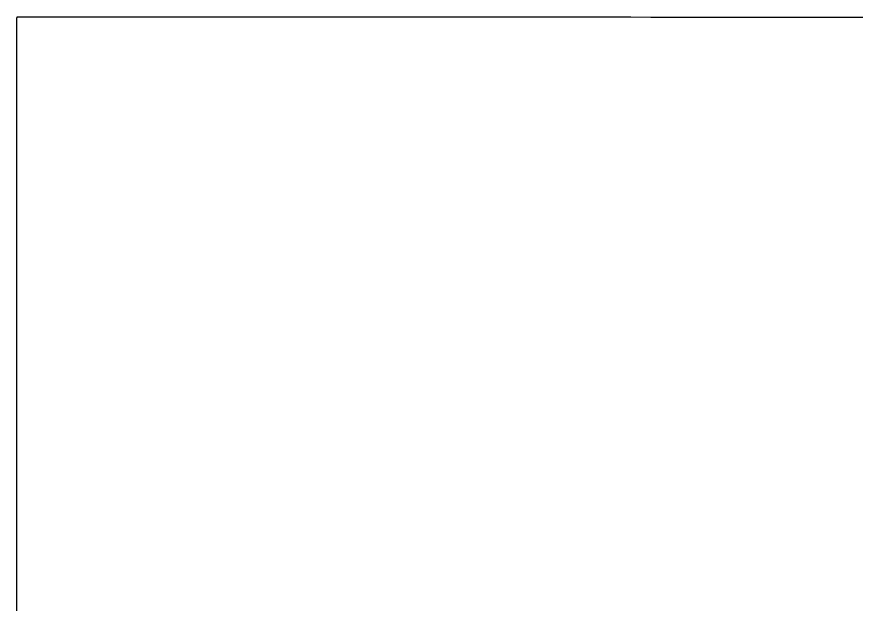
# Model space of a CAD drawing. Extents: x -7.3 to 34, y 0 to 22.
# Drawn here: x 33.12949 to 33.14665, y 3.86881 to 3.88081 of the extents above; entities that cross this region are included whole.
import ezdxf

# ---------------------------------------------------------------- set-up
doc = ezdxf.new("R2010")
doc.units = 0
doc.layers.add('SH_Data', color=7, linetype='Continuous')

msp = doc.modelspace()

# ---------------------------------------------------------------- linework, layer by layer
at = {"layer": 'SH_Data'}
for p, q in [((33.129495, 3.880714), (33.129495, 3.880734)), ((33.129495, 3.880691), (33.129495, 3.880714)), ((33.129496, 3.880812), (33.129496, 3.880814)), ((33.129496, 3.880814), (33.129497, 3.880814)), ((33.129496, 3.880808), (33.129496, 3.880812)), ((33.129496, 3.880802), (33.129496, 3.880808)), ((33.129495, 3.880793), (33.129496, 3.880802)), ((33.129495, 3.880782), (33.129495, 3.880793)), ((33.129495, 3.880768), (33.129495, 3.880782)), ((33.129495, 3.880753), (33.129495, 3.880768)), ((33.129495, 3.880734), (33.129495, 3.880753)), ((33.129497, 3.880814), (33.129501, 3.880814)), ((33.129501, 3.880814), (33.12951, 3.880814)), ((33.12951, 3.880814), (33.129521, 3.880814)), ((33.129521, 3.880814), (33.129536, 3.880814)), ((33.129536, 3.880814), (33.129555, 3.880814)), ((33.129555, 3.880814), (33.129576, 3.880814)), ((33.129576, 3.880814), (33.129602, 3.880814)), ((33.129602, 3.880814), (33.12963, 3.880814)), ((33.12963, 3.880814), (33.129662, 3.880814)), ((33.129662, 3.880814), (33.129697, 3.880814)), ((33.129697, 3.880814), (33.129735, 3.880814)), ((33.129735, 3.880814), (33.129776, 3.880814)), ((33.129776, 3.880814), (33.129821, 3.880814)), ((33.129821, 3.880814), (33.129869, 3.880814)), ((33.129869, 3.880814), (33.129919, 3.880814)), ((33.129919, 3.880814), (33.129973, 3.880814)), ((33.129973, 3.880814), (33.13003, 3.880814)), ((33.13003, 3.880814), (33.13009, 3.880814)), ((33.13009, 3.880814), (33.130153, 3.880814)), ((33.130153, 3.880814), (33.130219, 3.880814)), ((33.130219, 3.880814), (33.130288, 3.880814)), ((33.130288, 3.880814), (33.13036, 3.880814)), ((33.13036, 3.880814), (33.130434, 3.880814)), ((33.130434, 3.880814), (33.130512, 3.880814)), ((33.130512, 3.880814), (33.130592, 3.880814)), ((33.130592, 3.880814), (33.130675, 3.880814)), ((33.130675, 3.880814), (33.130761, 3.880814)), ((33.130761, 3.880814), (33.130849, 3.880814)), ((33.130849, 3.880814), (33.13094, 3.880814)), ((33.13094, 3.880814), (33.131034, 3.880814)), ((33.131034, 3.880814), (33.131131, 3.880814)), ((33.131131, 3.880814), (33.13123, 3.880814)), ((33.13123, 3.880814), (33.131331, 3.880813)), ((33.131331, 3.880813), (33.131436, 3.880813)), ((33.131436, 3.880813), (33.131542, 3.880813)), ((33.131542, 3.880813), (33.131652, 3.880813)), ((33.131652, 3.880813), (33.131763, 3.880813)), ((33.131763, 3.880813), (33.131877, 3.880813)), ((33.131877, 3.880813), (33.131994, 3.880813)), ((33.131994, 3.880813), (33.132113, 3.880813)), ((33.132113, 3.880813), (33.132234, 3.880813)), ((33.132234, 3.880813), (33.132358, 3.880813)), ((33.132358, 3.880813), (33.132483, 3.880813)), ((33.132483, 3.880813), (33.132611, 3.880813)), ((33.132611, 3.880813), (33.132742, 3.880813)), ((33.132742, 3.880813), (33.132874, 3.880813)), ((33.132874, 3.880813), (33.133009, 3.880813)), ((33.133009, 3.880813), (33.133146, 3.880813)), ((33.133146, 3.880813), (33.133285, 3.880813)), ((33.133285, 3.880813), (33.133425, 3.880813)), ((33.133425, 3.880813), (33.133569, 3.880813)), ((33.133569, 3.880813), (33.133714, 3.880813)), ((33.133714, 3.880813), (33.133861, 3.880813)), ((33.133861, 3.880813), (33.13401, 3.880812)), ((33.13401, 3.880812), (33.13416, 3.880812)), ((33.13416, 3.880812), (33.134313, 3.880812)), ((33.134313, 3.880812), (33.134468, 3.880812)), ((33.134468, 3.880812), (33.134624, 3.880812)), ((33.134624, 3.880812), (33.134783, 3.880812)), ((33.134783, 3.880812), (33.134943, 3.880812)), ((33.134943, 3.880812), (33.135105, 3.880812)), ((33.135105, 3.880812), (33.135268, 3.880812)), ((33.135268, 3.880812), (33.135434, 3.880812)), ((33.135434, 3.880812), (33.135601, 3.880812)), ((33.135601, 3.880812), (33.135769, 3.880812)), ((33.135769, 3.880812), (33.135939, 3.880812)), ((33.135939, 3.880812), (33.136111, 3.880812)), ((33.136111, 3.880812), (33.136284, 3.880812)), ((33.136284, 3.880812), (33.136459, 3.880812)), ((33.136459, 3.880812), (33.136636, 3.880812)), ((33.136636, 3.880812), (33.136813, 3.880811)), ((33.136813, 3.880811), (33.136993, 3.880811)), ((33.136993, 3.880811), (33.137173, 3.880811)), ((33.137173, 3.880811), (33.137355, 3.880811)), ((33.137355, 3.880811), (33.137539, 3.880811)), ((33.137539, 3.880811), (33.137723, 3.880811)), ((33.137723, 3.880811), (33.137909, 3.880811)), ((33.137909, 3.880811), (33.138096, 3.880811)), ((33.138096, 3.880811), (33.138285, 3.880811)), ((33.138285, 3.880811), (33.138474, 3.880811)), ((33.138474, 3.880811), (33.138857, 3.880811)), ((33.138857, 3.880811), (33.139244, 3.880811)), ((33.139244, 3.880811), (33.139635, 3.88081)), ((33.139635, 3.88081), (33.140031, 3.88081)), ((33.140031, 3.88081), (33.14043, 3.88081)), ((33.14043, 3.88081), (33.140832, 3.88081)), ((33.140832, 3.88081), (33.141238, 3.88081)), ((33.141238, 3.88081), (33.141646, 3.88081)), ((33.141646, 3.88081), (33.142058, 3.88081)), ((33.142058, 3.88081), (33.142472, 3.880809)), ((33.142472, 3.880809), (33.142888, 3.880809)), ((33.142888, 3.880809), (33.143307, 3.880809)), ((33.143307, 3.880809), (33.143727, 3.880809)), ((33.143727, 3.880809), (33.144149, 3.880809)), ((33.144149, 3.880809), (33.144572, 3.880809)), ((33.144572, 3.880809), (33.145422, 3.880808)), ((33.145422, 3.880808), (33.147127, 3.880808)), ((33.129495, 3.880666), (33.129495, 3.880691)), ((33.129495, 3.880639), (33.129495, 3.880666)), ((33.129495, 3.88061), (33.129495, 3.880639)), ((33.129495, 3.880578), (33.129495, 3.88061)), ((33.129495, 3.880545), (33.129495, 3.880578)), ((33.129495, 3.880509), (33.129495, 3.880545)), ((33.129495, 3.880471), (33.129495, 3.880509)), ((33.129495, 3.880431), (33.129495, 3.880471)), ((33.129495, 3.880389), (33.129495, 3.880431)), ((33.129495, 3.880345), (33.129495, 3.880389)), ((33.129495, 3.880299), (33.129495, 3.880345)), ((33.129495, 3.880251), (33.129495, 3.880299)), ((33.129495, 3.8802), (33.129495, 3.880251)), ((33.129495, 3.880148), (33.129495, 3.8802)), ((33.129495, 3.880094), (33.129495, 3.880148)), ((33.129495, 3.880038), (33.129495, 3.880094)), ((33.129495, 3.87998), (33.129495, 3.880038)), ((33.129495, 3.879921), (33.129495, 3.87998)), ((33.129495, 3.879859), (33.129495, 3.879921)), ((33.129495, 3.879795), (33.129495, 3.879859)), ((33.129495, 3.87973), (33.129495, 3.879795)), ((33.129495, 3.879663), (33.129495, 3.87973)), ((33.129495, 3.879594), (33.129495, 3.879663)), ((33.129495, 3.879523), (33.129495, 3.879594)), ((33.129495, 3.879451), (33.129495, 3.879523)), ((33.129495, 3.879376), (33.129495, 3.879451)), ((33.129495, 3.879301), (33.129495, 3.879376)), ((33.129495, 3.879223), (33.129495, 3.879301)), ((33.129495, 3.879144), (33.129495, 3.879223)), ((33.129495, 3.879063), (33.129495, 3.879144)), ((33.129495, 3.87898), (33.129495, 3.879063)), ((33.129495, 3.878896), (33.129495, 3.87898)), ((33.129495, 3.87881), (33.129495, 3.878896)), ((33.129495, 3.878723), (33.129495, 3.87881)), ((33.129495, 3.878634), (33.129495, 3.878723)), ((33.129495, 3.878544), (33.129495, 3.878634)), ((33.129495, 3.878452), (33.129495, 3.878544)), ((33.129495, 3.878358), (33.129495, 3.878452)), ((33.129495, 3.878264), (33.129495, 3.878358)), ((33.129495, 3.878167), (33.129495, 3.878264)), ((33.129495, 3.87807), (33.129495, 3.878167)), ((33.129494, 3.877971), (33.129495, 3.87807)), ((33.129494, 3.87787), (33.129494, 3.877971)), ((33.129494, 3.877768), (33.129494, 3.87787)), ((33.129494, 3.877665), (33.129494, 3.877768)), ((33.129494, 3.87756), (33.129494, 3.877665)), ((33.129494, 3.877455), (33.129494, 3.87756)), ((33.129494, 3.877348), (33.129494, 3.877455)), ((33.129494, 3.877239), (33.129494, 3.877348)), ((33.129494, 3.87713), (33.129494, 3.877239)), ((33.129494, 3.877019), (33.129494, 3.87713)), ((33.129494, 3.876907), (33.129494, 3.877019)), ((33.129494, 3.876793), (33.129494, 3.876907)), ((33.129494, 3.876564), (33.129494, 3.876793)), ((33.129494, 3.876329), (33.129494, 3.876564)), ((33.129494, 3.876091), (33.129494, 3.876329)), ((33.129494, 3.875848), (33.129494, 3.876091)), ((33.129494, 3.875601), (33.129494, 3.875848)), ((33.129494, 3.87535), (33.129494, 3.875601)), ((33.129493, 3.875096), (33.129494, 3.87535)), ((33.129493, 3.874838), (33.129493, 3.875096)), ((33.129493, 3.874577), (33.129493, 3.874838)), ((33.129493, 3.874312), (33.129493, 3.874577)), ((33.129493, 3.874045), (33.129493, 3.874312)), ((33.129493, 3.873775), (33.129493, 3.874045)), ((33.129493, 3.873502), (33.129493, 3.873775)), ((33.129493, 3.873226), (33.129493, 3.873502)), ((33.129493, 3.872948), (33.129493, 3.873226)), ((33.129493, 3.872668), (33.129493, 3.872948)), ((33.129492, 3.872386), (33.129493, 3.872668)), ((33.129492, 3.872102), (33.129492, 3.872386)), ((33.129492, 3.871816), (33.129492, 3.872102)), ((33.129492, 3.871529), (33.129492, 3.871816)), ((33.129492, 3.87124), (33.129492, 3.871529)), ((33.129492, 3.870659), (33.129492, 3.87124)), ((33.129492, 3.870074), (33.129492, 3.870659)), ((33.129491, 3.869487), (33.129492, 3.870074)), ((33.129491, 3.868311), (33.129491, 3.869487))]:
    msp.add_line(p, q, dxfattribs=at)
msp.add_lwpolyline([(33.129491, 3.868311), (33.129491, 3.869487), (33.129492, 3.870074), (33.129492, 3.870659), (33.129492, 3.87124), (33.129492, 3.871529), (33.129492, 3.871816), (33.129492, 3.872102), (33.129492, 3.872386), (33.129493, 3.872668), (33.129493, 3.872948), (33.129493, 3.873226), (33.129493, 3.873502), (33.129493, 3.873775), (33.129493, 3.874045), (33.129493, 3.874312), (33.129493, 3.874577), (33.129493, 3.874838), (33.129493, 3.875096), (33.129494, 3.87535), (33.129494, 3.875601), (33.129494, 3.875848), (33.129494, 3.876091), (33.129494, 3.876329), (33.129494, 3.876564), (33.129494, 3.876793), (33.129494, 3.876907), (33.129494, 3.877019), (33.129494, 3.87713), (33.129494, 3.877239), (33.129494, 3.877348), (33.129494, 3.877455), (33.129494, 3.87756), (33.129494, 3.877665), (33.129494, 3.877768), (33.129494, 3.87787), (33.129494, 3.877971), (33.129495, 3.87807), (33.129495, 3.878167), (33.129495, 3.878264), (33.129495, 3.878358), (33.129495, 3.878452), (33.129495, 3.878544), (33.129495, 3.878634), (33.129495, 3.878723), (33.129495, 3.87881), (33.129495, 3.878896), (33.129495, 3.87898), (33.129495, 3.879063), (33.129495, 3.879144), (33.129495, 3.879223), (33.129495, 3.879301), (33.129495, 3.879376), (33.129495, 3.879451), (33.129495, 3.879523), (33.129495, 3.879594), (33.129495, 3.879663), (33.129495, 3.87973), (33.129495, 3.879795), (33.129495, 3.879859), (33.129495, 3.879921), (33.129495, 3.87998), (33.129495, 3.880038), (33.129495, 3.880094), (33.129495, 3.880148), (33.129495, 3.8802), (33.129495, 3.880251), (33.129495, 3.880299), (33.129495, 3.880345), (33.129495, 3.880389), (33.129495, 3.880431), (33.129495, 3.880471), (33.129495, 3.880509), (33.129495, 3.880545), (33.129495, 3.880578), (33.129495, 3.88061), (33.129495, 3.880639), (33.129495, 3.880666), (33.129495, 3.880691), (33.129495, 3.880714), (33.129495, 3.880734), (33.129495, 3.880753), (33.129495, 3.880768), (33.129495, 3.880782), (33.129495, 3.880793), (33.129496, 3.880802), (33.129496, 3.880808), (33.129496, 3.880812), (33.129496, 3.880814), (33.129497, 3.880814), (33.129501, 3.880814), (33.12951, 3.880814), (33.129521, 3.880814), (33.129536, 3.880814), (33.129555, 3.880814), (33.129576, 3.880814), (33.129602, 3.880814), (33.12963, 3.880814), (33.129662, 3.880814), (33.129697, 3.880814), (33.129735, 3.880814), (33.129776, 3.880814), (33.129821, 3.880814), (33.129869, 3.880814), (33.129919, 3.880814), (33.129973, 3.880814), (33.13003, 3.880814), (33.13009, 3.880814), (33.130153, 3.880814), (33.130219, 3.880814), (33.130288, 3.880814), (33.13036, 3.880814), (33.130434, 3.880814), (33.130512, 3.880814), (33.130592, 3.880814), (33.130675, 3.880814), (33.130761, 3.880814), (33.130849, 3.880814), (33.13094, 3.880814), (33.131034, 3.880814), (33.131131, 3.880814), (33.13123, 3.880814), (33.131331, 3.880813), (33.131436, 3.880813), (33.131542, 3.880813), (33.131652, 3.880813), (33.131763, 3.880813), (33.131877, 3.880813), (33.131994, 3.880813), (33.132113, 3.880813), (33.132234, 3.880813), (33.132358, 3.880813), (33.132483, 3.880813), (33.132611, 3.880813), (33.132742, 3.880813), (33.132874, 3.880813), (33.133009, 3.880813), (33.133146, 3.880813), (33.133285, 3.880813), (33.133425, 3.880813), (33.133569, 3.880813), (33.133714, 3.880813), (33.133861, 3.880813), (33.13401, 3.880812), (33.13416, 3.880812), (33.134313, 3.880812), (33.134468, 3.880812), (33.134624, 3.880812), (33.134783, 3.880812), (33.134943, 3.880812), (33.135105, 3.880812), (33.135268, 3.880812), (33.135434, 3.880812), (33.135601, 3.880812), (33.135769, 3.880812), (33.135939, 3.880812), (33.136111, 3.880812), (33.136284, 3.880812), (33.136459, 3.880812), (33.136636, 3.880812), (33.136813, 3.880811), (33.136993, 3.880811), (33.137173, 3.880811), (33.137355, 3.880811), (33.137539, 3.880811), (33.137723, 3.880811), (33.137909, 3.880811), (33.138096, 3.880811), (33.138285, 3.880811), (33.138474, 3.880811), (33.138857, 3.880811), (33.139244, 3.880811), (33.139635, 3.88081), (33.140031, 3.88081), (33.14043, 3.88081), (33.140832, 3.88081), (33.141238, 3.88081), (33.141646, 3.88081), (33.142058, 3.88081), (33.142472, 3.880809), (33.142888, 3.880809), (33.143307, 3.880809), (33.143727, 3.880809), (33.144149, 3.880809), (33.144572, 3.880809), (33.145422, 3.880808), (33.147127, 3.880808)], dxfattribs=at)

doc.saveas('drawing.dxf')
